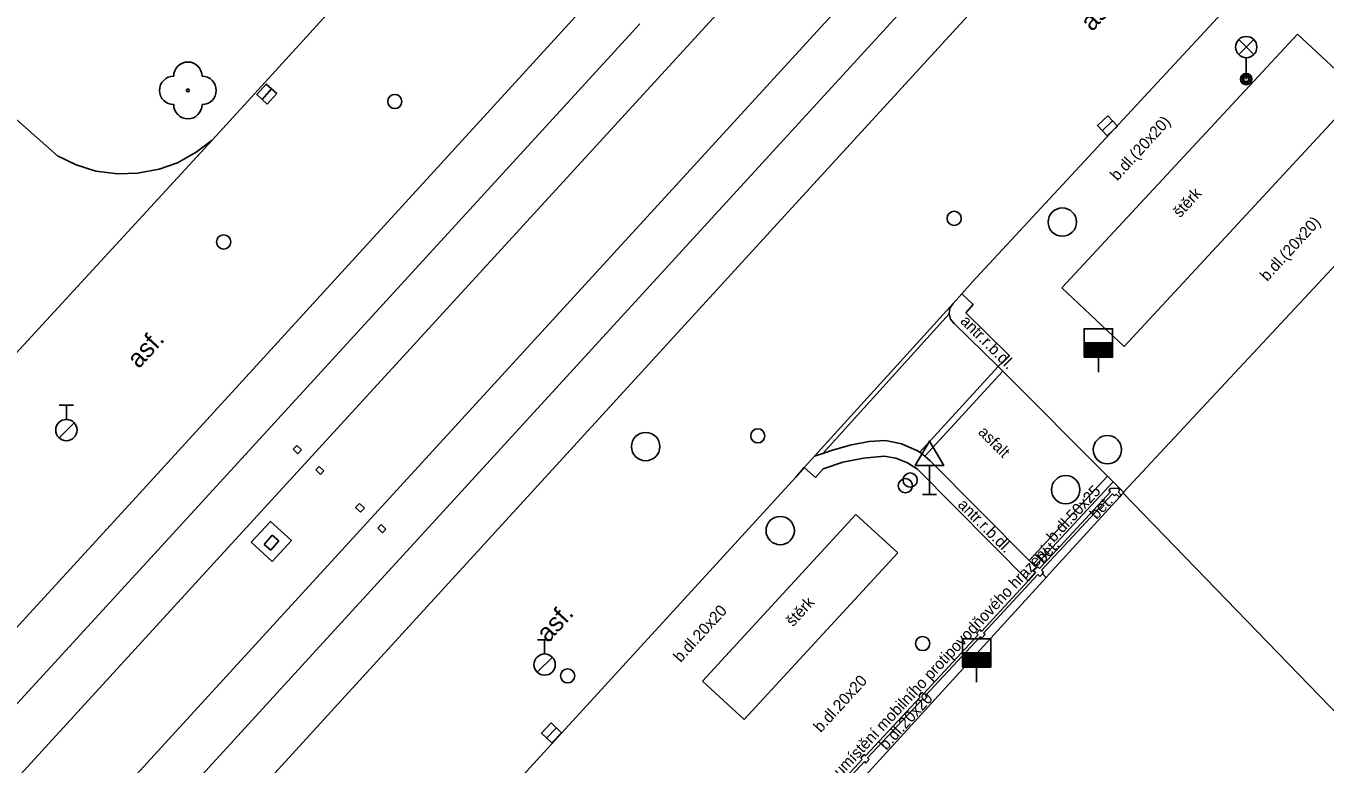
# Model space of a CAD drawing. Extents: x -598932 to -598196, y -1162207 to -1161504.
# Drawn here: x -598441.53 to -598395.75, y -1161598.82 to -1161572.81 of the extents above; entities that cross this region are included whole.
import ezdxf

# ---------------------------------------------------------------- set-up
doc = ezdxf.new("R2010")
doc.units = 0
for name, color, linetype in [('kanalizace - povrch.  znaky - skut. velikost', 7, 'Continuous'), ('Level 22', 7, 'Continuous'), ('Level 26', 7, 'Continuous'), ('Level 27', 7, 'Continuous'), ('Level 28', 7, 'Continuous'), ('Level 31', 7, 'Continuous'), ('Level 33', 7, 'Continuous'), ('Level 34', 7, 'Continuous'), ('TM - budovy zdene_ betonove - VP', 7, 'Continuous'), ('TM - chodniky - VP', 7, 'Continuous'), ('TM - komunikace - VP', 7, 'Continuous'), ('TM - MHD - osa koleji', 7, 'Continuous'), ('TM - popis povrchu', 7, 'Continuous'), ('TM - poznamka', 7, 'Continuous'), ('TM - rozhrani mezi zpev. plochami mezi sebou - VP', 7, 'Continuous'), ('TM - rozhrani ploch obecne - VP', 7, 'Continuous'), ('TM - vstup do budovy - nerozlisene', 7, 'Continuous')]:
    doc.layers.add(name, color=color, linetype=linetype)

msp = doc.modelspace()

# ---------------------------------------------------------------- linework, layer by layer
at = {"layer": 'kanalizace - povrch.  znaky - skut. velikost'}
for points in [[(-598407.27, -1161584.81), (-598410.03, -1161587.83)], [(-598407.11, -1161584.97), (-598409.85, -1161587.97)], [(-598431.98, -1161587.59), (-598432.11, -1161587.72)], [(-598431.82, -1161587.75), (-598431.98, -1161587.59)], [(-598432.11, -1161587.72), (-598431.95, -1161587.88)], [(-598431.95, -1161587.88), (-598431.82, -1161587.75)], [(-598431.31, -1161588.45), (-598431.19, -1161588.33)], [(-598431.15, -1161588.61), (-598431.31, -1161588.45)], [(-598431.19, -1161588.33), (-598431.03, -1161588.49)], [(-598431.03, -1161588.49), (-598431.15, -1161588.61)], [(-598429.77, -1161589.64), (-598429.91, -1161589.78)], [(-598429.91, -1161589.78), (-598429.74, -1161589.94)], [(-598429.6, -1161589.8), (-598429.77, -1161589.64)], [(-598429.74, -1161589.94), (-598429.6, -1161589.8)], [(-598429.13, -1161590.51), (-598429.01, -1161590.38)], [(-598429.01, -1161590.38), (-598428.84, -1161590.54)], [(-598428.96, -1161590.67), (-598429.13, -1161590.51)], [(-598428.84, -1161590.54), (-598428.96, -1161590.67)]]:
    msp.add_lwpolyline(points, dxfattribs=at)
at = {"layer": 'Level 22'}
msp.add_circle((-598435.82, -1161575.08), 0.05, dxfattribs=at)
for centre, start, end in [((-598435.82, -1161574.58), 0, 180), ((-598436.32, -1161575.08), 90, 270), ((-598435.32, -1161575.08), 270, 90), ((-598435.82, -1161575.58), 180, 0)]:
    msp.add_arc(centre, 0.5, start, end, dxfattribs=at)
at = {"layer": 'Level 26'}
msp.add_lwpolyline([(-598432.849, -1161591.676), (-598432.174, -1161590.939), (-598432.911, -1161590.264), (-598433.586, -1161591.001)], close=True, dxfattribs=at)
at = {"layer": 'Level 27'}
for p, q in [((-598433.207, -1161575.396), (-598432.873, -1161575.024)), ((-598403.602, -1161576.502), (-598403.238, -1161576.158)), ((-598423.183, -1161597.901), (-598422.837, -1161597.539))]:
    msp.add_line(p, q, dxfattribs=at)
for points in [[(-598433.021, -1161575.563), (-598432.687, -1161575.191), (-598433.059, -1161574.857), (-598433.393, -1161575.229)], [(-598403.43, -1161576.683), (-598403.067, -1161576.34), (-598403.41, -1161575.977), (-598403.773, -1161576.32)], [(-598423.002, -1161598.073), (-598422.657, -1161597.712), (-598423.018, -1161597.367), (-598423.363, -1161597.728)]]:
    msp.add_lwpolyline(points, close=True, dxfattribs=at)
for centre in [(-598405.01, -1161579.72), (-598419.69, -1161587.63), (-598403.42, -1161587.74), (-598404.89, -1161589.15), (-598414.95, -1161590.59)]:
    msp.add_circle(centre, 0.5, dxfattribs=at)
at = {"layer": 'Level 28'}
for p, q in [((-598404.24, -1161583.98), (-598403.24, -1161583.98)), ((-598404.24, -1161584.03), (-598403.24, -1161584.03)), ((-598404.24, -1161584.08), (-598403.24, -1161584.08)), ((-598404.24, -1161584.13), (-598403.24, -1161584.13)), ((-598404.24, -1161584.18), (-598403.24, -1161584.18)), ((-598404.24, -1161584.23), (-598403.24, -1161584.23)), ((-598404.24, -1161584.28), (-598403.24, -1161584.28)), ((-598404.24, -1161584.33), (-598403.24, -1161584.33)), ((-598404.24, -1161584.38), (-598403.24, -1161584.38)), ((-598404.24, -1161584.43), (-598403.24, -1161584.43)), ((-598403.74, -1161584.48), (-598403.74, -1161585.01)), ((-598440.35, -1161586.175), (-598439.85, -1161586.175)), ((-598440.1, -1161586.675), (-598440.1, -1161586.175)), ((-598440.358, -1161587.322), (-598439.828, -1161586.792)), ((-598423.5, -1161594.435), (-598423, -1161594.435)), ((-598423.25, -1161594.935), (-598423.25, -1161594.435)), ((-598408.53, -1161594.9), (-598407.53, -1161594.9)), ((-598408.53, -1161594.95), (-598407.53, -1161594.95)), ((-598423.508, -1161595.582), (-598422.978, -1161595.052)), ((-598408.53, -1161595), (-598407.53, -1161595)), ((-598408.53, -1161595.05), (-598407.53, -1161595.05)), ((-598408.53, -1161595.1), (-598407.53, -1161595.1)), ((-598408.53, -1161595.15), (-598407.53, -1161595.15)), ((-598408.53, -1161595.2), (-598407.53, -1161595.2)), ((-598408.53, -1161595.25), (-598407.53, -1161595.25)), ((-598408.53, -1161595.3), (-598407.53, -1161595.3)), ((-598408.53, -1161595.35), (-598407.53, -1161595.35)), ((-598408.03, -1161595.4), (-598408.03, -1161595.93))]:
    msp.add_line(p, q, dxfattribs=at)
for points in [[(-598404.24, -1161584.48), (-598403.24, -1161584.48), (-598403.24, -1161583.48), (-598404.24, -1161583.48)], [(-598408.53, -1161595.4), (-598407.53, -1161595.4), (-598407.53, -1161594.4), (-598408.53, -1161594.4)]]:
    msp.add_lwpolyline(points, close=True, dxfattribs=at)
for centre, radius in [((-598428.53, -1161575.47), 0.25), ((-598408.82, -1161579.59), 0.25), ((-598434.56, -1161580.42), 0.25), ((-598440.1, -1161587.05), 0.375), ((-598415.74, -1161587.25), 0.25), ((-598410.37, -1161588.81), 0.25), ((-598410.54, -1161589.01), 0.25), ((-598423.25, -1161595.31), 0.375)]:
    msp.add_circle(centre, radius, dxfattribs=at)
at = {"layer": 'Level 31'}
for centre in [(-598409.93, -1161594.57), (-598422.44, -1161595.71)]:
    msp.add_circle(centre, 0.25, dxfattribs=at)
at = {"layer": 'Level 33'}
for p, q in [((-598398.795, -1161573.82), (-598398.265, -1161573.29)), ((-598398.795, -1161573.29), (-598398.265, -1161573.82)), ((-598398.53, -1161573.93), (-598398.53, -1161574.68))]:
    msp.add_line(p, q, dxfattribs=at)
for centre, radius in [((-598398.53, -1161573.555), 0.375), ((-598398.53, -1161574.68), 0.2), ((-598398.53, -1161574.68), 0.145), ((-598398.53, -1161574.68), 0.0876)]:
    msp.add_circle(centre, radius, dxfattribs=at)
at = {"layer": 'Level 34'}
for p, q in [((-598409.69, -1161588.302), (-598409.69, -1161589.32)), ((-598409.94, -1161589.32), (-598409.44, -1161589.32))]:
    msp.add_line(p, q, dxfattribs=at)
msp.add_lwpolyline([(-598410.19, -1161588.302), (-598409.19, -1161588.302), (-598409.69, -1161587.436)], close=True, dxfattribs=at)
at = {"layer": 'TM - budovy zdene_ betonove - VP'}
for points in [[(-598402.87, -1161589.27), (-598402.85, -1161589.24), (-598395.18, -1161581.01), (-598388.73, -1161574.08)], [(-598402.87, -1161589.27), (-598402.93, -1161589.34), (-598403, -1161589.41), (-598403.5, -1161589.96)], [(-598402.87, -1161589.27), (-598385.4, -1161607.3)], [(-598405.26, -1161591.89), (-598403.5, -1161589.96)], [(-598405.26, -1161591.89), (-598405.58, -1161592.24), (-598416.7, -1161604.44), (-598416.74, -1161604.49)]]:
    msp.add_lwpolyline(points, dxfattribs=at)
at = {"layer": 'TM - chodniky - VP'}
for points in [[(-598440.42, -1161577.39), (-598443.92, -1161574.3), (-598435.5, -1161565.14), (-598432.6, -1161561.96), (-598428.67, -1161565.14)], [(-598405.03, -1161582.04), (-598396.72, -1161573.1)], [(-598396.72, -1161573.1), (-598394.53, -1161575.14)], [(-598394.53, -1161575.14), (-598402.83, -1161584.1)], [(-598440.42, -1161577.39), (-598439.753, -1161577.705), (-598439.06, -1161577.92), (-598438.291, -1161578.019), (-598437.6, -1161578), (-598436.834, -1161577.85), (-598436.19, -1161577.63), (-598435.531, -1161577.256), (-598434.97, -1161576.83)], [(-598402.83, -1161584.1), (-598405.03, -1161582.04)], [(-598417.69, -1161595.9), (-598412.28, -1161590.02)], [(-598412.28, -1161590.02), (-598410.81, -1161591.37)], [(-598416.22, -1161597.25), (-598410.81, -1161591.37)], [(-598417.69, -1161595.9), (-598416.22, -1161597.25)]]:
    msp.add_lwpolyline(points, dxfattribs=at)
at = {"layer": 'TM - komunikace - VP'}
for points in [[(-598437.53, -1161589.28), (-598421.28, -1161571.5), (-598404.3, -1161552.98)], [(-598415.2, -1161577.22), (-598398.14, -1161558.61)], [(-598461.46, -1161630.5), (-598453.7, -1161622.02), (-598452.98, -1161621.24), (-598449.69, -1161617.63), (-598448.94, -1161616.86), (-598446.24, -1161613.89), (-598430.16, -1161596.3), (-598413.91, -1161578.52), (-598396.94, -1161560.02)], [(-598428.19, -1161569.4), (-598428.87, -1161570.14), (-598433.1, -1161574.79), (-598434.97, -1161576.83)], [(-598408.18, -1161581.84), (-598398.02, -1161570.87)], [(-598419.9, -1161572.73), (-598436.22, -1161590.56), (-598452.51, -1161608.31), (-598468.46, -1161625.78), (-598485.54, -1161644.42), (-598502.72, -1161663.19)], [(-598434.97, -1161576.83), (-598443.8, -1161586.42), (-598446.27, -1161589.08)], [(-598542.52, -1161716.38), (-598531.17, -1161703.95), (-598514.96, -1161686.21), (-598497.87, -1161667.55), (-598480.72, -1161648.85), (-598463.61, -1161630.15), (-598447.64, -1161612.66), (-598431.43, -1161594.94), (-598415.2, -1161577.22)], [(-598408.86, -1161582.59), (-598408.55, -1161582.25), (-598408.18, -1161581.84)], [(-598409, -1161582.95), (-598408.97, -1161582.75), (-598408.86, -1161582.59)], [(-598409, -1161582.95), (-598408.95, -1161583.14)], [(-598408.95, -1161583.14), (-598408.82, -1161583.29)], [(-598408.82, -1161583.29), (-598407.27, -1161584.81), (-598407.19, -1161584.89)], [(-598407.19, -1161584.89), (-598407.11, -1161584.97), (-598403.42, -1161588.67), (-598403.22, -1161588.87), (-598402.85, -1161589.24)], [(-598413.11, -1161587.76), (-598412.48, -1161587.58), (-598411.83, -1161587.45)], [(-598411.83, -1161587.45), (-598411.24, -1161587.42), (-598410.67, -1161587.53), (-598410.13, -1161587.77), (-598410.03, -1161587.83), (-598409.85, -1161587.97), (-598409.67, -1161588.13)], [(-598414.4, -1161588.71), (-598414.1, -1161588.37), (-598413.74, -1161587.97)], [(-598413.11, -1161587.76), (-598413.45, -1161587.87), (-598413.74, -1161587.97)], [(-598405.92, -1161591.9), (-598405.98, -1161591.84), (-598406.18, -1161591.64), (-598409.67, -1161588.13)], [(-598422.53, -1161597.59), (-598414.4, -1161588.71)], [(-598437.53, -1161589.28), (-598453.77, -1161606.99), (-598456.49, -1161609.99), (-598457.16, -1161610.74), (-598460.53, -1161614.41), (-598461.24, -1161615.16), (-598469.71, -1161624.44), (-598486.74, -1161643.06), (-598504.05, -1161661.95), (-598521, -1161680.46), (-598537.65, -1161698.67), (-598548.65, -1161710.7), (-598562.2, -1161725.47), (-598575.15, -1161739.5)], [(-598405.58, -1161592.24), (-598405.71, -1161592.11)], [(-598428.74, -1161604.39), (-598422.53, -1161597.59)]]:
    msp.add_lwpolyline(points, dxfattribs=at)
at = {"layer": 'TM - MHD - osa koleji'}
for points in [[(-598391.58, -1161548.88), (-598399.43, -1161557.46), (-598416.46, -1161576.06), (-598432.69, -1161593.78), (-598448.94, -1161611.53), (-598464.9, -1161628.96), (-598482, -1161647.66), (-598499.17, -1161666.42), (-598516.21, -1161685.03)], [(-598401.68, -1161555.47), (-598418.62, -1161573.96), (-598434.92, -1161591.75), (-598451.19, -1161609.52), (-598467.18, -1161626.97)]]:
    msp.add_lwpolyline(points, dxfattribs=at)
at = {"layer": 'TM - rozhrani mezi zpev. plochami mezi sebou - VP'}
for points in [[(-598413.74, -1161587.97), (-598408.86, -1161582.59)], [(-598408.55, -1161582.25), (-598408.15, -1161582.62)], [(-598413.45, -1161587.87), (-598409, -1161582.95)], [(-598408.41, -1161582.92), (-598408.15, -1161582.62)], [(-598408.41, -1161582.92), (-598406.88, -1161584.42)], [(-598406.88, -1161584.42), (-598407.27, -1161584.81)], [(-598413.44, -1161588.41), (-598412.74, -1161588.18), (-598412.02, -1161588.04), (-598411.29, -1161587.97)], [(-598410.87, -1161588.04), (-598411.29, -1161587.97)], [(-598410.87, -1161588.04), (-598410.47, -1161588.2), (-598410.11, -1161588.43)], [(-598414.1, -1161588.37), (-598413.71, -1161588.72)], [(-598413.71, -1161588.72), (-598413.44, -1161588.41)], [(-598410.11, -1161588.43), (-598406.21, -1161592.36)], [(-598406.18, -1161591.64), (-598403.42, -1161588.67)], [(-598405.98, -1161591.84), (-598403.22, -1161588.87)]]:
    msp.add_lwpolyline(points, dxfattribs=at)
at = {"layer": 'TM - rozhrani ploch obecne - VP'}
for points in [[(-598405.81, -1161591.93), (-598403.31, -1161589.23)], [(-598405.74, -1161591.99), (-598403.24, -1161589.3)], [(-598403.31, -1161589.11), (-598403.37, -1161589.18)], [(-598403.37, -1161589.18), (-598403.31, -1161589.23)], [(-598403.31, -1161589.11), (-598403.05, -1161589.1)], [(-598403.24, -1161589.3), (-598403.17, -1161589.36)], [(-598403.17, -1161589.36), (-598403.11, -1161589.31)], [(-598403.11, -1161589.31), (-598403, -1161589.41)], [(-598403.05, -1161589.1), (-598402.98, -1161589.16)], [(-598403.04, -1161589.23), (-598402.98, -1161589.16)], [(-598403.04, -1161589.23), (-598402.93, -1161589.34)], [(-598432.85, -1161590.75), (-598433.13, -1161591.08)], [(-598432.62, -1161590.95), (-598432.85, -1161590.75)], [(-598433.13, -1161591.08), (-598432.9, -1161591.28)], [(-598432.9, -1161591.28), (-598432.62, -1161590.95)], [(-598405.95, -1161592.07), (-598406.21, -1161592.36), (-598407.86, -1161594.14)], [(-598405.87, -1161592.14), (-598407.79, -1161594.2)], [(-598405.88, -1161591.86), (-598405.92, -1161591.9), (-598406.02, -1161592.01)], [(-598406.02, -1161592.01), (-598405.95, -1161592.07)], [(-598405.81, -1161591.93), (-598405.88, -1161591.86)], [(-598405.87, -1161592.14), (-598405.8, -1161592.21)], [(-598405.8, -1161592.21), (-598405.71, -1161592.11), (-598405.67, -1161592.06)], [(-598405.67, -1161592.06), (-598405.74, -1161591.99)], [(-598407.98, -1161594.26), (-598409.9, -1161596.34)], [(-598407.9, -1161594.33), (-598409.83, -1161596.4)], [(-598408.03, -1161594.21), (-598407.92, -1161594.08)], [(-598408.03, -1161594.21), (-598407.98, -1161594.26)], [(-598407.86, -1161594.14), (-598407.92, -1161594.08)], [(-598407.9, -1161594.33), (-598407.85, -1161594.38)], [(-598407.85, -1161594.38), (-598407.73, -1161594.25)], [(-598407.73, -1161594.25), (-598407.79, -1161594.2)], [(-598410.07, -1161596.41), (-598409.96, -1161596.28)], [(-598409.9, -1161596.34), (-598409.96, -1161596.28)], [(-598410.02, -1161596.46), (-598411.94, -1161598.53)], [(-598409.94, -1161596.53), (-598411.87, -1161598.6)], [(-598410.07, -1161596.41), (-598410.02, -1161596.46)], [(-598409.94, -1161596.53), (-598409.89, -1161596.58)], [(-598409.89, -1161596.58), (-598409.77, -1161596.45)], [(-598409.77, -1161596.45), (-598409.83, -1161596.4)], [(-598412.11, -1161598.61), (-598412, -1161598.48)], [(-598412.11, -1161598.61), (-598412.06, -1161598.66)], [(-598411.94, -1161598.53), (-598412, -1161598.48)], [(-598411.81, -1161598.65), (-598411.87, -1161598.6)], [(-598412.06, -1161598.66), (-598413.98, -1161600.73)], [(-598411.98, -1161598.73), (-598413.91, -1161600.8)], [(-598411.98, -1161598.73), (-598411.93, -1161598.78)], [(-598411.93, -1161598.78), (-598411.81, -1161598.65)]]:
    msp.add_lwpolyline(points, dxfattribs=at)
at = {"layer": 'TM - vstup do budovy - nerozlisene'}
msp.add_lwpolyline([(-598405.26, -1161591.89), (-598403.5, -1161589.96)], dxfattribs=at)

# ---------------------------------------------------------------- texts
at = {"layer": 'TM - popis povrchu'}
for s, height, rotation, p in [('asf.', 0.65, 47.5198, (-598403.96, -1161573.03)), ('b.dl.(20x20)', 0.4, 47.6328, (-598403.07, -1161578.29)), ('štěrk', 0.4, 47.4818, (-598400.86, -1161579.59)), ('b.dl.(20x20)', 0.4, 47.6328, (-598397.79, -1161581.83)), ('antr.r.b.dl.', 0.4, 315, (-598408.63, -1161583.24)), ('asf.', 0.65, 47.5238, (-598437.55, -1161584.91)), ('asf.', 0.4, 314.9279, (-598408, -1161587.15)), ('asfalt', 0.4, 314.9279, (-598408, -1161587.15)), ('b.dl.50x25', 0.4, 47.0645, (-598405.31, -1161591.03)), ('bet.', 0.4, 47.0645, (-598403.8, -1161590.22)), ('antr.r.b.dl.', 0.4, 315, (-598408.72, -1161589.71)), ('bet.', 0.4, 47.0645, (-598405.69, -1161591.77)), ('štěrk', 0.4, 47.4818, (-598414.5, -1161594)), ('asf.', 0.65, 47.5238, (-598423.13, -1161594.57)), ('b.dl.20x20', 0.4, 47.6328, (-598418.46, -1161595.26)), ('b.dl.20x20', 0.4, 47.6328, (-598413.52, -1161597.73)), ('b.dl.20x20', 0.4, 47.6328, (-598411.21, -1161598.35))]:
    msp.add_text(s, height=height, rotation=rotation, dxfattribs=at).set_placement(p)
at = {"layer": 'TM - poznamka'}
msp.add_text('konstrukce pro umístění mobilního protipovodňového hrazení', height=0.4, rotation=47, dxfattribs=at).set_placement((-598415.32, -1161601.97))

doc.saveas('drawing.dxf')
